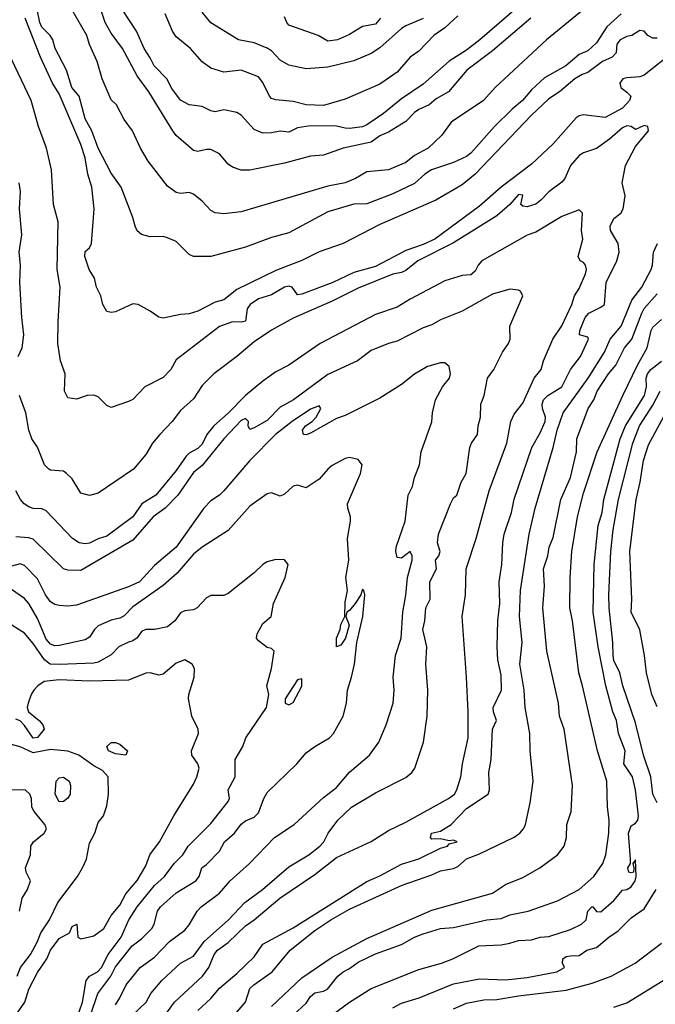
# Model space of a CAD drawing. Header units: metres. Extents: x -46681 to -43747, y -240911 to -237677.
# Tile 419 of 656: x -44776 to -44702, y -239872 to -239758. Entities that reach past the tile are written whole.
import ezdxf

# ---------------------------------------------------------------- set-up
doc = ezdxf.new("R2010")
doc.units = ezdxf.units.M
doc.layers.add('CONTOUR_INDEX', color=1, linetype='Continuous')
doc.layers.add('CONTOUR_INTER', color=3, linetype='Continuous')

msp = doc.modelspace()

# ---------------------------------------------------------------- linework, layer by layer
at = {"layer": 'CONTOUR_INDEX'}
for points, elevation in [([(-44716.68, -239758.02), (-44721.1, -239761.78), (-44724.05, -239764.02), (-44726.18, -239766.52), (-44727.6, -239767.32), (-44728.4, -239768.02), (-44729.6, -239768.54), (-44730.1, -239768.89), (-44731.1, -239769.93), (-44733.1, -239771.15), (-44734.1, -239771.57), (-44735.1, -239772.31), (-44738.35, -239773.02), (-44740.6, -239773.8), (-44742.1, -239773.93), (-44745.1, -239774.72), (-44749.1, -239775.55), (-44750.1, -239775.53), (-44751.1, -239775.2), (-44751.6, -239774.84), (-44752.6, -239773.64), (-44753.6, -239773.17), (-44754.1, -239773.14), (-44755.1, -239773.4), (-44755.6, -239773.27), (-44757.6, -239771.53), (-44757.98, -239771.02), (-44760.76, -239766.52), (-44762.1, -239764.64), (-44763.79, -239761.52), (-44765.1, -239759.75), (-44765.78, -239758.52), (-44766.78, -239755.52)], 85), ([(-44755.1, -239872.48), (-44753.6, -239871.1), (-44752.6, -239869.9), (-44750.6, -239868.23), (-44748.6, -239866.3), (-44747.6, -239864.83), (-44744.1, -239862.94), (-44735.6, -239857.6), (-44734.1, -239856.97), (-44731.6, -239855.61), (-44729.6, -239855.01), (-44727.1, -239853.78), (-44726.29, -239853.52), (-44726.1, -239853.28), (-44725.2, -239853.02), (-44725.6, -239852.84), (-44726.1, -239852.91), (-44727.1, -239852.7), (-44728.1, -239852.74), (-44728.27, -239852.52), (-44728.16, -239852.02), (-44727.1, -239851.79), (-44725.87, -239851.02), (-44724.1, -239849.2), (-44721.62, -239847.52), (-44721.44, -239847.02), (-44721.53, -239845.02), (-44721.25, -239843.52), (-44721.12, -239840.02), (-44720.63, -239839.02), (-44721, -239838.02), (-44721.03, -239837.52), (-44720.08, -239835.52), (-44720.1, -239833.82), (-44720.49, -239832.02), (-44720.56, -239830.52), (-44720.48, -239827.52), (-44720.28, -239825.52), (-44720.34, -239823.02), (-44720.03, -239821.02), (-44719.92, -239818.52), (-44719.76, -239817.52), (-44718.93, -239815.02), (-44718.6, -239813.48), (-44716.57, -239807.52), (-44715.6, -239805.84), (-44715.03, -239804.52), (-44714.99, -239804.02), (-44715.34, -239803.02), (-44715.36, -239802.52), (-44715.21, -239802.02), (-44714.71, -239801.52), (-44713.1, -239800.52), (-44712.1, -239798.52), (-44710.94, -239797.02), (-44710.02, -239795.02), (-44710.1, -239794.82), (-44711.08, -239794.52), (-44711.04, -239794.02), (-44710.43, -239792.52), (-44709.99, -239792.02), (-44708.6, -239791.35), (-44708.17, -239791.02), (-44707.99, -239788.52), (-44706.77, -239786.02), (-44706.5, -239785.02), (-44706.6, -239784.02), (-44707.5, -239782.52), (-44707.52, -239782.02), (-44707.1, -239781.13), (-44706.29, -239780.52), (-44706.05, -239780.02), (-44705.79, -239778.52), (-44706.13, -239777.02), (-44705.78, -239775.02), (-44704.6, -239772.81), (-44703.11, -239771.02), (-44703.17, -239770.52), (-44703.6, -239770.37), (-44704.6, -239770.84), (-44705.1, -239770.52), (-44705.6, -239770.42), (-44706.1, -239770.67), (-44707.6, -239771.97), (-44709.1, -239773.04), (-44710.6, -239773.54), (-44711.1, -239773.84), (-44712.1, -239775.02), (-44712.76, -239776.52), (-44713.1, -239776.93), (-44714.6, -239778.04), (-44715.52, -239779.02), (-44716.1, -239779.45), (-44717.1, -239779.76), (-44717.6, -239779.71), (-44717.83, -239779.52), (-44717.6, -239778.42), (-44718.1, -239778.36), (-44719.12, -239779.52), (-44720.6, -239780.8), (-44725.6, -239783.92), (-44729.71, -239786.02), (-44731.1, -239787.12), (-44731.6, -239787.35), (-44732.6, -239787.55), (-44736.6, -239789.14), (-44739.6, -239790.67), (-44744.1, -239792.6), (-44746.6, -239793.99), (-44748.6, -239795.36), (-44750.6, -239797.05), (-44753.25, -239799.02), (-44754.6, -239800.38), (-44755.6, -239801.93), (-44757.1, -239803.25), (-44758.06, -239804.52), (-44759.5, -239806.02), (-44760.33, -239807.02), (-44761.1, -239808.35), (-44762.51, -239810.02), (-44766.6, -239812.82), (-44767.6, -239813.06), (-44768.6, -239812.79), (-44769.6, -239811.15), (-44770.26, -239810.52), (-44770.6, -239810.28), (-44772.1, -239810.14), (-44772.31, -239810.02), (-44772.8, -239809.52), (-44773.6, -239807.5), (-44774.27, -239806.52), (-44774.6, -239805.55), (-44774.96, -239803.52), (-44775.69, -239801.52)], 80), ([(-44775.82, -239797.02), (-44775.35, -239796.02), (-44775.17, -239794.52), (-44775.42, -239792.52), (-44775.65, -239788.52), (-44775.57, -239786.52), (-44775.72, -239785.02), (-44775.41, -239783.02), (-44775.66, -239780.02), (-44775.57, -239778.02), (-44775.73, -239777.02)], 80), ([(-44702.11, -239848.52), (-44702.61, -239847.52), (-44702.85, -239845.52), (-44703.7, -239843.02), (-44704.6, -239839.32), (-44706.08, -239835.02), (-44706.41, -239833.52), (-44707.1, -239832.12), (-44707.19, -239831.52), (-44707.21, -239830.02), (-44707.66, -239826.02), (-44707.68, -239824.52), (-44707.46, -239819.52), (-44707.18, -239817.02), (-44706.58, -239813.52), (-44704.9, -239807.02), (-44704.14, -239805.02), (-44702.6, -239802.67), (-44701.76, -239801.02)], 85), ([(-44769.1, -239873.52), (-44768.41, -239871.52), (-44767.99, -239869.02), (-44767.6, -239868.54), (-44766.66, -239868.02), (-44766.22, -239867.52), (-44765.43, -239866.02), (-44763.94, -239864.02), (-44763.08, -239862.02), (-44762.1, -239860.52), (-44760.1, -239858.08), (-44758.96, -239857.02), (-44757.84, -239855.52), (-44756.82, -239854.52), (-44756.21, -239853.52), (-44753.6, -239850.9), (-44751.6, -239848.39), (-44751.46, -239848.02), (-44751.59, -239847.02), (-44750.8, -239845.52), (-44750.78, -239843.52), (-44749.9, -239842.02), (-44749.56, -239841.02), (-44747.17, -239837.52), (-44746.93, -239836.02), (-44747.16, -239835.02), (-44746.61, -239833.02), (-44746.31, -239831.02), (-44746.6, -239830.74), (-44747.1, -239830.62), (-44748.1, -239829.86), (-44748.33, -239829.52), (-44748.26, -239829.02), (-44747.6, -239827.83), (-44746.65, -239827.02), (-44746.36, -239825.52), (-44745.01, -239822.52), (-44744.69, -239821.02), (-44745.1, -239820.48), (-44746.1, -239820.46), (-44747.1, -239820.74), (-44747.6, -239821.02), (-44748.6, -239821.99), (-44751.6, -239824.4), (-44752.1, -239824.63), (-44753.6, -239824.62), (-44754.1, -239824.9), (-44755.17, -239826.02), (-44755.6, -239826.25), (-44756.6, -239826.37), (-44757.1, -239826.6), (-44757.76, -239827.52), (-44758.6, -239828.22), (-44760.1, -239828.55), (-44761.1, -239828.52), (-44761.6, -239828.76), (-44762.1, -239829.5), (-44762.6, -239829.86), (-44763.1, -239829.98), (-44764.2, -239830.52), (-44765.1, -239831.44), (-44766.6, -239832.29), (-44767.1, -239832.43), (-44771.1, -239832.59), (-44772.12, -239832.52), (-44772.79, -239832.02), (-44774.1, -239830.16), (-44775.1, -239828.97), (-44777.6, -239827.38)], 75), ([(-44743.6, -239834.33), (-44745.02, -239836.52), (-44745.03, -239837.02), (-44744.6, -239837.24), (-44744.1, -239836.96), (-44743.1, -239835.07), (-44743.1, -239834.22), (-44743.6, -239834.33)], 75), ([(-44732.6, -239872.19), (-44731.6, -239871.66), (-44729.55, -239871.02), (-44725.6, -239869.4), (-44722.6, -239868.83), (-44719.6, -239868.94), (-44717.1, -239868.69), (-44713.7, -239868.02), (-44712.81, -239867.52), (-44713.05, -239867.02), (-44712.98, -239866.52), (-44712.6, -239866.28), (-44712.1, -239866.17), (-44711.1, -239866.15), (-44710.23, -239865.52), (-44709.1, -239865.22), (-44707.7, -239864.02), (-44706.6, -239863.31), (-44705.1, -239861.81), (-44703.6, -239860.75), (-44702.22, -239858.52)], 85)]:
    msp.add_lwpolyline(points, dxfattribs=dict(at, elevation=elevation))
at = {"layer": 'CONTOUR_INTER'}
for points, elevation in [([(-44704.54, -239752.02), (-44714.89, -239760.52), (-44720.8, -239766.02), (-44722.14, -239767.52), (-44725.86, -239770.02), (-44726.97, -239771.52), (-44728.52, -239773.02), (-44730.1, -239773.86), (-44731.1, -239774.67), (-44733.1, -239775.51), (-44735.6, -239775.74), (-44736.91, -239776.52), (-44738.1, -239776.99), (-44740.1, -239777.38), (-44750.1, -239780.35), (-44752.1, -239780.56), (-44753.1, -239780.45), (-44753.6, -239780.21), (-44754.6, -239779.11), (-44755.6, -239778.3), (-44756.1, -239778.13), (-44757.1, -239778.22), (-44757.6, -239778.11), (-44758.6, -239777.39), (-44760.85, -239774.52), (-44761.71, -239773.02), (-44762.64, -239771.02), (-44763.6, -239769.7), (-44764.5, -239768.02), (-44765.1, -239767.43), (-44766.14, -239765.02), (-44766.7, -239763.02), (-44767.6, -239761.03), (-44767.91, -239760.02), (-44769.63, -239757.02)], 84), ([(-44718.1, -239756.67), (-44722.57, -239760.52), (-44724.1, -239761.69), (-44726.1, -239762.96), (-44729.1, -239765.61), (-44731.6, -239767.31), (-44733.69, -239769.02), (-44735.6, -239770.32), (-44736.1, -239770.53), (-44737.6, -239770.72), (-44738.1, -239770.71), (-44739.1, -239770.45), (-44742.1, -239770.41), (-44743.6, -239770.66), (-44744.6, -239771.15), (-44745.6, -239771.04), (-44746.6, -239771.25), (-44747.6, -239771.29), (-44748.6, -239770.83), (-44750.1, -239769.19), (-44750.6, -239768.87), (-44752.1, -239768.58), (-44753.1, -239768.8), (-44753.6, -239768.68), (-44754.6, -239768.18), (-44756.1, -239768.02), (-44757.1, -239767.46), (-44758.1, -239766.1), (-44758.69, -239765.02), (-44760.14, -239763.52), (-44760.6, -239762.57), (-44761.31, -239761.52), (-44762.18, -239759.52), (-44764.6, -239755.78)], 86), ([(-44702.1, -239760.31), (-44702.6, -239760.32), (-44703.18, -239760.02), (-44703.6, -239759.51), (-44704.1, -239759.42), (-44705.02, -239760.02), (-44705.6, -239760.13), (-44706.39, -239760.52), (-44706.78, -239761.02), (-44706.85, -239762.02), (-44707.32, -239762.52), (-44708.41, -239763.02), (-44710.1, -239764.28), (-44710.77, -239764.52), (-44711.59, -239765.02), (-44713.37, -239766.52), (-44714.6, -239767.3), (-44716.6, -239769.2), (-44723.1, -239775.99), (-44724.6, -239777.24), (-44727.64, -239779.02), (-44734.1, -239781.79), (-44738.32, -239784.02), (-44741.1, -239784.95), (-44743.1, -239785.95), (-44746.1, -239787.13), (-44750.6, -239789.3), (-44752.1, -239790.51), (-44753.1, -239790.77), (-44755.1, -239791.79), (-44756.1, -239792.12), (-44757.1, -239792.18), (-44759.1, -239792.63), (-44759.6, -239792.5), (-44760.6, -239791.79), (-44761.99, -239791.02), (-44762.6, -239790.95), (-44764.6, -239791.88), (-44765.1, -239791.97), (-44765.6, -239791.83), (-44766.08, -239791.02), (-44766.29, -239790.02), (-44766.78, -239789.02), (-44767.01, -239788.02), (-44767.65, -239787.02), (-44768.12, -239785.52), (-44768.1, -239784.91), (-44767.6, -239784.49), (-44767.37, -239784.02), (-44767.08, -239780.02), (-44767.35, -239777.52), (-44767.78, -239776.02), (-44768.1, -239774.12), (-44768.6, -239772.58), (-44771.1, -239766.72), (-44771.85, -239765.52), (-44773.26, -239762.52), (-44775.02, -239758.02)], 82), ([(-44706.28, -239757.52), (-44707.9, -239759.02), (-44709.1, -239760.85), (-44710.1, -239761.78), (-44711.1, -239762.19), (-44712.66, -239763.52), (-44715.1, -239764.9), (-44716.6, -239766.27), (-44717.63, -239767.52), (-44718.84, -239768.52), (-44720.88, -239770.52), (-44723.6, -239773.58), (-44724.1, -239773.98), (-44725.6, -239774.66), (-44728.13, -239775.52), (-44728.9, -239776.02), (-44730.1, -239777.08), (-44732.6, -239778.27), (-44735.6, -239779.41), (-44737.1, -239779.45), (-44740.1, -239780.35), (-44744.6, -239782.78), (-44746.6, -239783.29), (-44749.6, -239784.42), (-44753.6, -239785.49), (-44755.6, -239785.52), (-44756.1, -239785.26), (-44757.6, -239783.77), (-44758.6, -239783.34), (-44759.1, -239783.21), (-44760.6, -239783.24), (-44761.6, -239782.96), (-44762.1, -239782.53), (-44762.35, -239782.02), (-44762.59, -239781.02), (-44763.95, -239777.52), (-44765.1, -239775.87), (-44766.6, -239773), (-44767.35, -239771.02), (-44768.1, -239769.63), (-44768.81, -239767.02), (-44769.65, -239766.02), (-44770.24, -239764.02), (-44771.56, -239761.52), (-44771.82, -239760.52), (-44772.14, -239760.02), (-44773.1, -239759.06), (-44773.34, -239758.52), (-44773.63, -239757.02)], 83), ([(-44725.1, -239757.74), (-44726.6, -239759.13), (-44727.86, -239760.02), (-44729.6, -239761.81), (-44730.6, -239762.51), (-44732.1, -239764.25), (-44734.1, -239765.61), (-44738.1, -239767.36), (-44740.6, -239768.09), (-44742.6, -239768.01), (-44744.1, -239767.6), (-44746.1, -239767.43), (-44746.6, -239767.27), (-44746.85, -239767.02), (-44747.6, -239765.44), (-44748.1, -239764.76), (-44750.1, -239764.01), (-44752.1, -239764.22), (-44753.6, -239763.77), (-44754.6, -239763.06), (-44755.96, -239761.52), (-44757.6, -239760.15), (-44758.03, -239759.52), (-44758.87, -239757.52)], 87), ([(-44729.1, -239758.05), (-44731.1, -239758.89), (-44731.6, -239759.21), (-44734.1, -239761.42), (-44735.1, -239762.08), (-44737.1, -239762.94), (-44740.1, -239763.65), (-44742.6, -239763.84), (-44744.6, -239763.43), (-44745.6, -239762.84), (-44746.6, -239761.79), (-44747.1, -239761.45), (-44748.6, -239760.86), (-44750.42, -239760.52), (-44753.6, -239758.55), (-44754.6, -239757.32)], 88), ([(-44734.01, -239758.02), (-44734.6, -239758.7), (-44736.1, -239758.95), (-44737.6, -239759.89), (-44739, -239760.52), (-44740.1, -239760.65), (-44741.23, -239760.02), (-44744.6, -239758.83), (-44744.85, -239758.52), (-44745.1, -239757.84)], 89), ([(-44700.1, -239761.81), (-44703.6, -239764.57), (-44704.1, -239764.77), (-44705.6, -239764.87), (-44706.07, -239765.02), (-44706.43, -239765.52), (-44706.32, -239766.02), (-44705.6, -239766.53), (-44705.14, -239767.02), (-44705.29, -239767.52), (-44706.1, -239768.37), (-44708.1, -239769.46), (-44710.6, -239769.15), (-44711.1, -239769.28), (-44711.46, -239769.52), (-44714.1, -239772.51), (-44716.6, -239774.86), (-44720.11, -239777.52), (-44722.6, -239779.68), (-44727.77, -239783.52), (-44729.1, -239784.12), (-44731.1, -239784.8), (-44734.6, -239786.64), (-44737.1, -239787.34), (-44739.53, -239788.52), (-44743.1, -239789.84), (-44743.6, -239789.92), (-44744.2, -239789.02), (-44744.6, -239788.93), (-44745.11, -239789.02), (-44746.6, -239789.91), (-44748.1, -239790.38), (-44749.05, -239791.02), (-44749.42, -239791.52), (-44749.6, -239792.96), (-44750.1, -239793.09), (-44751.11, -239793.02), (-44752.6, -239793.59), (-44757.6, -239797.44), (-44758.23, -239798.52), (-44759.1, -239799.45), (-44761.23, -239800.52), (-44762.6, -239802), (-44763.1, -239802.23), (-44765.1, -239802.94), (-44765.6, -239802.69), (-44766.6, -239801.71), (-44767.1, -239801.5), (-44767.86, -239801.52), (-44769.1, -239801.97), (-44770.1, -239801.8), (-44770.5, -239801.02), (-44770.4, -239799.02), (-44770.96, -239797.52), (-44771.24, -239795.52), (-44771.23, -239793.02), (-44770.99, -239789.02), (-44771.34, -239787.02), (-44771.21, -239781.52), (-44771.74, -239779.52), (-44771.97, -239775.52), (-44772.55, -239773.02), (-44773.5, -239770.52), (-44774.33, -239767.52), (-44776.93, -239762.02)], 81), ([(-44759.62, -239874.02), (-44757.8, -239871.52), (-44754.56, -239868.52), (-44753.85, -239867.52), (-44753.21, -239866.02), (-44752.83, -239865.52), (-44751.6, -239864.64), (-44749.6, -239862.72), (-44748.6, -239862.02), (-44745.63, -239859.52), (-44741.6, -239856.79), (-44739.1, -239854.85), (-44735.1, -239853.01), (-44733.1, -239851.71), (-44731.1, -239850.76), (-44726.18, -239848.02), (-44725.51, -239847.52), (-44725.22, -239847.02), (-44724.76, -239845.52), (-44724.57, -239844.02), (-44723.92, -239841.02), (-44723.9, -239838.02), (-44724.09, -239834.02), (-44724.61, -239827.02), (-44724.22, -239824.52), (-44724.14, -239821.52), (-44723, -239818.02), (-44721.48, -239812.52), (-44719.44, -239807.02), (-44719.01, -239804.52), (-44718.6, -239803.7), (-44717.6, -239802.44), (-44716.31, -239799.52), (-44715.48, -239798.52), (-44715.21, -239797.52), (-44714.16, -239795.02), (-44713.1, -239793.5), (-44711.96, -239791.02), (-44711.65, -239790.02), (-44711.1, -239789.21), (-44710.36, -239787.52), (-44710.25, -239787.02), (-44710.39, -239786.52), (-44710.6, -239786.21), (-44710.98, -239786.02), (-44711.22, -239785.52), (-44710.68, -239783.52), (-44710.84, -239782.52), (-44710.71, -239780.52), (-44711.1, -239780.12), (-44713.1, -239780.87), (-44716.1, -239782.68), (-44717.1, -239783.03), (-44722.32, -239786.02), (-44722.75, -239786.52), (-44723.1, -239787.21), (-44723.6, -239787.6), (-44724.6, -239787.7), (-44726.6, -239788.3), (-44730.6, -239790.41), (-44732.1, -239791.35), (-44734.6, -239792.21), (-44740.99, -239795.52), (-44744.6, -239798.03), (-44746.1, -239798.82), (-44747.6, -239799.87), (-44749.6, -239801.55), (-44751.6, -239803.58), (-44753.24, -239805.02), (-44754.06, -239806.02), (-44754.6, -239807.16), (-44755.1, -239807.65), (-44756.1, -239808.19), (-44756.43, -239808.52), (-44757.6, -239810.18), (-44759.94, -239813.02), (-44761.58, -239814.02), (-44762.61, -239815.52), (-44765.6, -239817.76), (-44766.6, -239818.09), (-44767.6, -239818.59), (-44768.1, -239818.66), (-44768.78, -239818.52), (-44769.55, -239818.02), (-44772.6, -239814.84), (-44773.1, -239814.61), (-44774.1, -239814.56), (-44774.6, -239814.39), (-44775.15, -239814.02), (-44775.56, -239813.52), (-44776.1, -239812.53)], 79), ([(-44751.1, -239873.28), (-44749.62, -239871.52), (-44749.1, -239869.97), (-44748.65, -239869.52), (-44746.54, -239868.02), (-44744.46, -239865.52), (-44741.6, -239863.27), (-44739.74, -239862.02), (-44737.6, -239860.81), (-44731.53, -239858.02), (-44728.1, -239856.84), (-44727.1, -239856.38), (-44725.6, -239856.1), (-44725.1, -239855.88), (-44724.1, -239854.98), (-44722.6, -239854.42), (-44718.6, -239852.48), (-44717.95, -239852.02), (-44717.54, -239851.52), (-44717.31, -239851.02), (-44716.75, -239848.52), (-44716.43, -239846.02), (-44716.75, -239842.52), (-44716.79, -239840.52), (-44717.33, -239837.52), (-44717.45, -239835.52), (-44717.94, -239832.52), (-44717.69, -239830.02), (-44718.01, -239827.02), (-44717.86, -239824.02), (-44716.88, -239817.52), (-44716.17, -239814.52), (-44714.1, -239807.52), (-44713.65, -239805.52), (-44712.97, -239803.52), (-44710.08, -239799.52), (-44708.19, -239796.52), (-44707.54, -239795.02), (-44706.28, -239793.52), (-44705.03, -239790.52), (-44703.87, -239789.02), (-44702.81, -239787.02), (-44702.65, -239786.52), (-44702.55, -239785.02), (-44702.08, -239784.02)], 81), ([(-44762.63, -239873.02), (-44761.08, -239871.52), (-44760.54, -239870.52), (-44759.24, -239869.02), (-44757.1, -239867.05), (-44755.6, -239866.23), (-44754.36, -239864.52), (-44751.56, -239862.02), (-44749.68, -239860.02), (-44747.65, -239858.52), (-44744.6, -239855.9), (-44742.28, -239854.52), (-44741.02, -239853.52), (-44740.55, -239853.02), (-44740.06, -239852.02), (-44738.94, -239850.52), (-44737.38, -239849.02), (-44734.6, -239847.37), (-44731.1, -239845.63), (-44730.41, -239845.02), (-44730.07, -239844.52), (-44729.06, -239841.52), (-44728.64, -239838.52), (-44728.57, -239835.52), (-44728.8, -239832.52), (-44728.68, -239830.52), (-44729.14, -239828.52), (-44728.9, -239827.52), (-44728.79, -239826.02), (-44728.31, -239825.02), (-44728.35, -239823.02), (-44727.58, -239821.52), (-44727.68, -239820.52), (-44727.28, -239820.02), (-44727.13, -239819.52), (-44727.44, -239818.52), (-44727.35, -239817.52), (-44725.94, -239814.02), (-44725.6, -239813.35), (-44725.24, -239813.02), (-44724.72, -239811.52), (-44724.15, -239810.52), (-44723.71, -239807.52), (-44723.52, -239807.02), (-44722.84, -239806.02), (-44722.76, -239805.02), (-44722.51, -239804.02), (-44722.46, -239802.52), (-44722.07, -239801.52), (-44721.67, -239799.52), (-44720.94, -239798.52), (-44719.96, -239796.52), (-44719.25, -239795.52), (-44719.08, -239795.02), (-44719.09, -239793.52), (-44717.6, -239790.02), (-44717.89, -239789.52), (-44718.1, -239789.4), (-44719.1, -239789.28), (-44721.1, -239789.86), (-44724.6, -239791.81), (-44727.1, -239792.79), (-44728.1, -239793.4), (-44729.1, -239793.74), (-44732.1, -239795.27), (-44733.1, -239795.53), (-44735.1, -239796.35), (-44736.67, -239797.52), (-44740.1, -239799.12), (-44744.06, -239802.02), (-44745.6, -239802.9), (-44747.1, -239804.43), (-44748.6, -239805.28), (-44749.1, -239805.48), (-44749.3, -239805.02), (-44749.24, -239804.52), (-44749.6, -239804.2), (-44750.1, -239804.44), (-44752.11, -239806.52), (-44754.6, -239809.6), (-44755.6, -239810.42), (-44757.41, -239813.02), (-44758.89, -239814.52), (-44760.26, -239815.52), (-44762.6, -239818.22), (-44768.6, -239821.73), (-44770.1, -239821.7), (-44770.6, -239821.54), (-44774.1, -239818.13), (-44774.6, -239817.97), (-44776.1, -239817.83)], 78), ([(-44746.62, -239872.02), (-44743.1, -239868.74), (-44739.6, -239866.35), (-44735.6, -239864.18), (-44728.1, -239860.93), (-44721.1, -239858.96), (-44719.6, -239857.95), (-44717.6, -239857.15), (-44715.63, -239856.02), (-44713.6, -239854.54), (-44712.83, -239853.52), (-44712.56, -239852.52), (-44712.55, -239851.02), (-44712.02, -239849.52), (-44711.87, -239846.52), (-44712.84, -239840.02), (-44713.38, -239838.52), (-44713.48, -239837.02), (-44714.82, -239831.02), (-44715.3, -239826.02), (-44715.11, -239823.52), (-44715.23, -239821.52), (-44714.72, -239820.02), (-44714.57, -239819.02), (-44714.1, -239817.94), (-44713.23, -239813.52), (-44712.1, -239810.98), (-44711.41, -239808.02), (-44711.37, -239806.52), (-44710.07, -239803.02), (-44709.43, -239802.02), (-44709.04, -239801.02), (-44707.73, -239799.02), (-44706.88, -239798.02), (-44705.87, -239796.02), (-44705.02, -239795.02), (-44703.89, -239792.02), (-44703.6, -239791.5), (-44702.1, -239789.81)], 82), ([(-44744.11, -239873.02), (-44742.6, -239871.64), (-44742.1, -239870.89), (-44741.6, -239870.46), (-44740.6, -239870.27), (-44740.15, -239870.02), (-44738.96, -239868.52), (-44738.34, -239868.02), (-44737.6, -239867.66), (-44736.6, -239866.92), (-44734.6, -239865.96), (-44731.6, -239864.88), (-44730.1, -239864.03), (-44729.1, -239863.66), (-44727.1, -239863.05), (-44725.6, -239862.9), (-44721.75, -239862.02), (-44720.1, -239861.86), (-44719.1, -239861.47), (-44717, -239861.02), (-44713.6, -239859.86), (-44711.12, -239858.52), (-44709.43, -239857.02), (-44708.37, -239855.52), (-44708.05, -239854.52), (-44707.68, -239852.02), (-44707.63, -239850.52), (-44707.83, -239849.02), (-44707.91, -239846.02), (-44708.98, -239842.52), (-44710.71, -239835.02), (-44711.16, -239833.52), (-44711.87, -239827.52), (-44712.18, -239826.02), (-44712.14, -239822.52), (-44711.96, -239819.52), (-44711.3, -239815.52), (-44710.6, -239812.79), (-44709.02, -239808.02), (-44706.08, -239801.52), (-44704.39, -239798.02), (-44703.27, -239796.02), (-44702.79, -239794.02), (-44702.6, -239793.65), (-44701.6, -239792.77)], 83), ([(-44764.6, -239871.84), (-44764.1, -239871.02), (-44763.36, -239869.52), (-44761.76, -239867.52), (-44760.1, -239866.35), (-44758.38, -239864.52), (-44756.6, -239863.24), (-44756.1, -239862.61), (-44755.17, -239861.02), (-44754.71, -239860.52), (-44752.6, -239858.96), (-44751.36, -239857.52), (-44749.16, -239855.52), (-44746.24, -239852.52), (-44743.99, -239851.02), (-44740.6, -239847.9), (-44739.1, -239846.78), (-44737.6, -239845), (-44735.3, -239843.02), (-44734.23, -239841.52), (-44733.39, -239839.52), (-44732.56, -239837.02), (-44732.44, -239835.52), (-44732.58, -239834.02), (-44732.3, -239831.52), (-44731.66, -239829.52), (-44731.46, -239826.52), (-44731.1, -239824.56), (-44730.91, -239822.52), (-44730.36, -239820.52), (-44730.36, -239820.02), (-44730.6, -239819.55), (-44731.6, -239820.3), (-44732.1, -239820.24), (-44732.26, -239819.52), (-44732.22, -239819.02), (-44731.19, -239816.02), (-44730.82, -239813.02), (-44730.33, -239812.02), (-44730.1, -239810.98), (-44729.53, -239809.52), (-44729.34, -239808.02), (-44728.1, -239804.59), (-44728.01, -239803.52), (-44727.68, -239802.02), (-44726.86, -239800.52), (-44726.06, -239799.52), (-44725.96, -239799.02), (-44726.1, -239798.19), (-44726.6, -239797.78), (-44727.1, -239797.76), (-44728.6, -239798.2), (-44730.1, -239799.07), (-44731.6, -239800.27), (-44734.1, -239801.83), (-44738.1, -239803.83), (-44739.1, -239804.21), (-44742.1, -239805.89), (-44742.6, -239806.06), (-44742.93, -239806.02), (-44743.03, -239805.52), (-44742.69, -239805.02), (-44741.93, -239804.52), (-44741.45, -239804.02), (-44740.93, -239803.02), (-44741.1, -239802.72), (-44742.1, -239803.12), (-44744.2, -239804.52), (-44746.16, -239806.02), (-44749.09, -239809.02), (-44752.1, -239812.53), (-44752.6, -239813.03), (-44753.6, -239813.71), (-44754.42, -239814.52), (-44757.6, -239819.03), (-44760.1, -239821.17), (-44761.85, -239823.02), (-44763.1, -239823.63), (-44769.1, -239825.74), (-44770.1, -239825.84), (-44771.1, -239825.78), (-44771.6, -239825.67), (-44772.1, -239825.35), (-44772.69, -239824.52), (-44773.6, -239822.68), (-44775.1, -239821.14), (-44775.6, -239820.95), (-44777.6, -239821.49)], 77), ([(-44739.64, -239873.02), (-44737.6, -239871.55), (-44735.1, -239869.97), (-44729.6, -239867.75), (-44726.98, -239867.02), (-44725.7, -239866.52), (-44722.69, -239865.02), (-44720.1, -239864.9), (-44719.1, -239864.74), (-44718.1, -239864.4), (-44716.6, -239864.34), (-44715.6, -239864.03), (-44714.6, -239863.97), (-44712.1, -239863.16), (-44710.82, -239862.52), (-44710.29, -239862.02), (-44710.09, -239861.02), (-44709.63, -239860.52), (-44709.52, -239860.52), (-44709.1, -239861.07), (-44708.6, -239861.12), (-44707.1, -239859.81), (-44706.1, -239858.61), (-44705.6, -239858.55), (-44705.1, -239858.24), (-44704.64, -239857.52), (-44704.54, -239857.02), (-44704.6, -239855.12), (-44704.93, -239855.52), (-44704.79, -239856.02), (-44704.84, -239856.52), (-44705.1, -239856.61), (-44705.38, -239856.52), (-44705.5, -239856.02), (-44705.2, -239855.52), (-44705.18, -239855.02), (-44705.43, -239852.02), (-44705.1, -239851.2), (-44704.6, -239850.87), (-44704.34, -239850.52), (-44704.26, -239850.02), (-44704.61, -239847.02), (-44704.95, -239845.52), (-44705.96, -239844.02), (-44705.82, -239842.52), (-44706.58, -239840.52), (-44706.79, -239839.02), (-44707.24, -239838.02), (-44708.02, -239835.02), (-44708.91, -239830.52), (-44709.51, -239826.52), (-44709.38, -239821.02), (-44708.91, -239816.52), (-44708.46, -239815.02), (-44708.26, -239813.52), (-44706.37, -239806.52), (-44705.76, -239805.02), (-44703.58, -239801.52), (-44703.33, -239800.52), (-44703.36, -239799.52), (-44703.24, -239799.02), (-44702.83, -239798.52), (-44701.6, -239797.59)], 84), ([(-44702.1, -239837.47), (-44702.71, -239836.02), (-44703.35, -239833.52), (-44703.57, -239831.52), (-44704.1, -239828.59), (-44705.1, -239826.52), (-44705.03, -239825.02), (-44705.25, -239819.52), (-44704.53, -239813.52), (-44704.06, -239811.52), (-44703.69, -239809.02), (-44703.1, -239807.24), (-44700.32, -239802.02)], 86), ([(-44767.47, -239873.02), (-44766.64, -239870.52), (-44765.13, -239868.52), (-44764.6, -239867.47), (-44762.69, -239865.02), (-44761.6, -239864.24), (-44760.42, -239863.02), (-44760.15, -239862.52), (-44759.77, -239861.02), (-44759.39, -239860.52), (-44757.6, -239858.92), (-44755.34, -239857.52), (-44754.95, -239857.02), (-44754.63, -239856.02), (-44754.1, -239855.66), (-44752.6, -239854.12), (-44752.04, -239853.02), (-44750.87, -239852.02), (-44750.1, -239850.99), (-44749.6, -239850.6), (-44748.6, -239850.18), (-44748.1, -239849.67), (-44747.48, -239848.02), (-44747.1, -239847.35), (-44743.67, -239844.02), (-44742.6, -239842.77), (-44741.61, -239842.02), (-44739.92, -239841.02), (-44739.46, -239840.52), (-44738.35, -239838.52), (-44737.96, -239837.02), (-44737.85, -239835.52), (-44737.36, -239834.02), (-44737.04, -239832.52), (-44736.74, -239830.02), (-44736.08, -239827.02), (-44735.85, -239824.52), (-44735.95, -239824.02), (-44736.1, -239823.9), (-44736.31, -239824.52), (-44736.95, -239825.52), (-44737.6, -239826.36), (-44737.93, -239826.52), (-44738.03, -239827.02), (-44737.65, -239828.02), (-44738.05, -239829.52), (-44738.6, -239830.33), (-44739.1, -239830.54), (-44739.1, -239829.52), (-44738.68, -239828.52), (-44738.6, -239827.95), (-44738.14, -239827.02), (-44738.1, -239825.38), (-44737.85, -239824.02), (-44738.03, -239822.52), (-44737.69, -239820.52), (-44737.82, -239818.02), (-44737.47, -239816.02), (-44737.48, -239815.52), (-44737.8, -239814.52), (-44737.82, -239814.02), (-44736.34, -239810.52), (-44736.15, -239809.52), (-44736.6, -239808.92), (-44737.6, -239808.69), (-44738.1, -239808.79), (-44739.6, -239809.61), (-44740.1, -239810.02), (-44741.1, -239811.18), (-44742.6, -239812.2), (-44743.6, -239811.88), (-44744.1, -239811.98), (-44745.1, -239812.94), (-44745.6, -239813.17), (-44746.6, -239812.76), (-44747.1, -239812.89), (-44749.1, -239814.32), (-44751.6, -239817.1), (-44754.6, -239819.05), (-44755.6, -239819.84), (-44757.48, -239822.02), (-44759.1, -239823.45), (-44762.6, -239825.92), (-44763.6, -239826.97), (-44764.1, -239827.23), (-44765.1, -239827.46), (-44766.6, -239828.12), (-44767.03, -239828.52), (-44767.6, -239829.43), (-44768.1, -239829.73), (-44771.1, -239830.38), (-44771.6, -239830.41), (-44772.1, -239830.24), (-44772.6, -239829.66), (-44773.6, -239827.25), (-44774.6, -239825.52), (-44775.1, -239824.97), (-44776.6, -239823.93)], 76), ([(-44776.1, -239873.03), (-44775.08, -239871.52), (-44774.6, -239870.03), (-44773.6, -239868.1), (-44772.54, -239866.52), (-44772.1, -239865.52), (-44771.1, -239864.17), (-44769.89, -239863.52), (-44769.6, -239862.8), (-44769.05, -239862.52), (-44768.94, -239864.02), (-44768.6, -239864.22), (-44767.1, -239863.86), (-44765.94, -239863.02), (-44765.09, -239861.52), (-44764.1, -239860.34), (-44763.42, -239859.02), (-44762.1, -239857.49), (-44761.1, -239855.79), (-44760.64, -239854.52), (-44759.51, -239853.02), (-44757.89, -239850.02), (-44755.6, -239846.39), (-44755.2, -239845.52), (-44754.95, -239844.52), (-44755.1, -239844.02), (-44755.81, -239843.02), (-44755.85, -239842.52), (-44755.04, -239840.52), (-44755.07, -239840.02), (-44755.81, -239838.52), (-44756.16, -239836.52), (-44756.14, -239836.02), (-44755.51, -239834.02), (-44755.49, -239833.02), (-44755.75, -239832.52), (-44756.6, -239832.03), (-44757.6, -239832.43), (-44759.1, -239833.68), (-44759.6, -239833.79), (-44760.6, -239833.54), (-44761.1, -239833.58), (-44763.1, -239834.38), (-44767.6, -239834.48), (-44771.1, -239834.36), (-44772.83, -239834.52), (-44773.55, -239835.02), (-44774.02, -239835.52), (-44774.33, -239836.02), (-44774.69, -239837.02), (-44774.78, -239837.52), (-44774.64, -239838.02), (-44773.42, -239839.02), (-44772.97, -239839.52), (-44772.82, -239840.02), (-44773.6, -239841.01), (-44774.1, -239841.06), (-44775.1, -239839.6), (-44775.6, -239839.07), (-44776.1, -239838.88)], 74), ([(-44775.93, -239868.52), (-44775.55, -239867.52), (-44774.39, -239866.02), (-44773.6, -239864.53), (-44773.23, -239863.52), (-44772.23, -239862.02), (-44771.27, -239860.02), (-44768.98, -239857.02), (-44768.42, -239856.02), (-44767.96, -239855.02), (-44767.6, -239853.17), (-44766.98, -239852.02), (-44766.6, -239850.82), (-44765.99, -239850.02), (-44765.6, -239848.88), (-44765.4, -239847.52), (-44765.43, -239845.52), (-44766.1, -239844.8), (-44767.1, -239844.26), (-44768.82, -239843.02), (-44770.1, -239842.57), (-44772.1, -239842.4), (-44774.1, -239842.77), (-44775.6, -239842.06), (-44776.6, -239841.81)], 73), ([(-44765.59, -239842.02), (-44765.1, -239841.56), (-44764.6, -239841.57), (-44764.1, -239841.76), (-44763.21, -239842.52), (-44763.41, -239843.02), (-44764.6, -239842.9), (-44765.4, -239842.52), (-44765.59, -239842.02)], 74), ([(-44771.44, -239846.02), (-44771.1, -239845.66), (-44770.6, -239845.58), (-44769.93, -239846.02), (-44769.78, -239846.52), (-44769.84, -239847.52), (-44770.1, -239848), (-44770.6, -239848.37), (-44771.1, -239848.41), (-44771.58, -239847.52), (-44771.44, -239846.02)], 73), ([(-44775.67, -239861.02), (-44775.35, -239859.52), (-44774.74, -239858.52), (-44774.41, -239857.52), (-44774.91, -239856.52), (-44774.97, -239856.02), (-44774.42, -239854.52), (-44774.37, -239853.52), (-44774.08, -239853.02), (-44772.82, -239852.02), (-44772.58, -239851.52), (-44772.75, -239851.02), (-44773.99, -239849.52), (-44774.24, -239849.02), (-44774.28, -239848.02), (-44774.48, -239847.52), (-44775.02, -239847.02), (-44777.1, -239847.06)], 72), ([(-44725.6, -239872.29), (-44724.1, -239871.66), (-44722.1, -239871.26), (-44720.6, -239871.23), (-44718.1, -239870.81), (-44712.6, -239870.16), (-44709.6, -239869.35), (-44707.42, -239868.52), (-44704.64, -239867.02), (-44701.6, -239864.71)], 86), ([(-44707.1, -239872.1), (-44705.6, -239871.61), (-44701.43, -239869.02)], 87)]:
    msp.add_lwpolyline(points, dxfattribs=dict(at, elevation=elevation))

doc.saveas('drawing.dxf')
